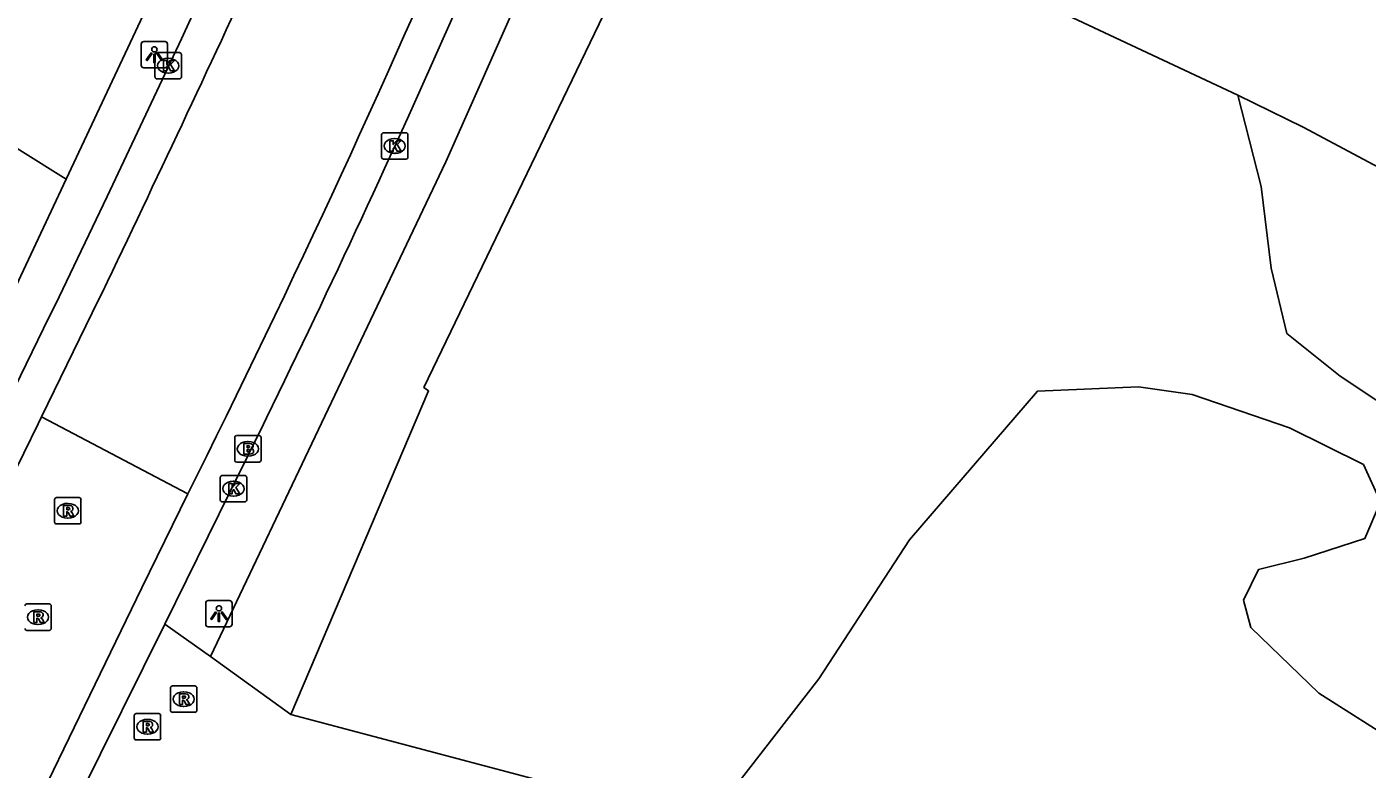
# Model space of a CAD drawing. Extents: x 156414 to 157775, y 382335 to 383765.
# Drawn here: x 157613.1 to 157664, y 382593.2 to 382621.4 of the extents above; entities that cross this region are included whole.
import ezdxf

# ---------------------------------------------------------------- set-up
doc = ezdxf.new("R2010")
doc.units = 0
for name, color, linetype in [('IMGEO_Brandkraan', 7, 'Continuous'), ('IMGEO_Fietspad_open', 7, 'Continuous'), ('IMGEO_Grasland_agrarisch', 7, 'Continuous'), ('IMGEO_Groenvoorziening', 7, 'Continuous'), ('IMGEO_Kolk', 7, 'Continuous'), ('IMGEO_Lichtpunt', 7, 'Continuous'), ('IMGEO_Rijbaan_lokaal_gesloten', 7, 'Continuous'), ('IMGEO_Rijbaan_lokaal_open', 7, 'Continuous'), ('IMGEO_Rioolput', 7, 'Continuous'), ('IMGEO_Voetpad_open', 7, 'Continuous')]:
    doc.layers.add(name, color=color, linetype=linetype)

msp = doc.modelspace()

# ---------------------------------------------------------------- linework, layer by layer
at = {"layer": 'IMGEO_Brandkraan'}
for p, q in [((157621.024, 382604.94), (157621.024, 382605.792)), ((157621.099, 382605.866), (157621.951, 382605.866)), ((157621.512, 382605.646), (157621.537, 382605.646)), ((157622.025, 382605.792), (157622.025, 382604.94)), ((157621.535, 382605.086), (157621.51, 382605.086)), ((157621.951, 382604.866), (157621.099, 382604.866))]:
    msp.add_line(p, q, dxfattribs=at)
for points in [[(157621.024, 382604.94), (157621.024, 382605.792)], [(157621.099, 382605.866), (157621.951, 382605.866)], [(157621.372, 382605.566), (157621.372, 382605.166), (157621.585, 382605.166)], [(157621.603, 382605.566), (157621.372, 382605.566)], [(157622.025, 382605.792), (157622.025, 382604.94)], [(157621.551, 382605.485), (157621.497, 382605.485), (157621.497, 382605.409)], [(157621.497, 382605.409), (157621.55, 382605.409)], [(157621.559, 382605.333), (157621.497, 382605.333), (157621.497, 382605.252)], [(157621.497, 382605.252), (157621.559, 382605.252)], [(157621.951, 382604.866), (157621.099, 382604.866)]]:
    msp.add_lwpolyline(points, dxfattribs=at)
for centre, radius, start, end in [((157621.101, 382605.79), 0.0765, 91.552, 178.448), ((157621.101, 382605.79), 0.0765, 91.552, 178.448), ((157621.607, 382605.421), 0.145, 59.4692, 91.5367), ((157621.949, 382605.79), 0.0765, 1.552, 88.448), ((157621.949, 382605.79), 0.0765, 1.552, 88.448), ((157621.552, 382605.447), 0.0379, 267.8285, 90.9355), ((157621.56, 382605.292), 0.0404, 269.8759, 90.5077), ((157621.591, 382605.417), 0.251, 268.6676, 293.5347), ((157621.632, 382605.468), 0.0922, 285.5137, 58.1501), ((157621.637, 382605.276), 0.105, 301.3115, 78.989), ((157621.101, 382604.942), 0.0765, 181.552, 268.448), ((157621.101, 382604.942), 0.0765, 181.552, 268.448), ((157621.949, 382604.942), 0.0765, 271.552, 358.448), ((157621.949, 382604.942), 0.0765, 271.552, 358.448)]:
    msp.add_arc(centre, radius, start, end, dxfattribs=at)
for centre, major_axis, ratio, start_param, end_param in [((157621.511, 382605.366), (-0.387, 0.002), 0.722429, 4.712389, 7.853982), ((157621.536, 382605.366), (-0.39, 0.002), 0.717154, 1.570796, 4.712389)]:
    msp.add_ellipse(centre, major_axis=major_axis, ratio=ratio, start_param=start_param, end_param=end_param, dxfattribs=at)
at = {"layer": 'IMGEO_Fietspad_open'}
for points in [[(157628.01, 382618.853), (157629.352, 382621.865), (157632.138, 382628.325), (157632.704, 382629.629), (157633.267, 382630.934), (157634.797, 382634.511), (157638.89, 382644.327), (157641.877, 382651.736)], [(157592.231, 382565.566), (157612.686, 382607.69), (157613.775, 382609.934), (157614.36, 382611.13), (157616.18, 382614.932), (157619.001, 382620.92), (157623.243, 382630.16)], [(157618.367, 382598.718), (157620.84, 382603.721)], [(157615.099, 382592.107), (157615.126, 382592.161), (157618.367, 382598.718)]]:
    msp.add_lwpolyline(points, dxfattribs=at)
msp.add_arc((157237.547, 382794.601), 428.192, 333.52662, 335.76735, dxfattribs=at)
at = {"layer": 'IMGEO_Grasland_agrarisch'}
msp.add_lwpolyline([(157614.634, 382615.599), (157607.381, 382620.124), (157601.122, 382624.555), (157597.505, 382627.563), (157592.513, 382632.828), (157578.495, 382648.177), (157577.935, 382648.752), (157551.75, 382631.553), (157548.335, 382630.075)], dxfattribs=at)
at = {"layer": 'IMGEO_Groenvoorziening'}
for points in [[(157638.252, 382628.552), (157628.206, 382607.692), (157628.384, 382607.565), (157623.156, 382595.294)], [(157659.083, 382618.783), (157638.252, 382628.552)], [(157694.938, 382608.088), (157695.415, 382604.758), (157686.729, 382607.682), (157675.159, 382610.327), (157661.572, 382617.561), (157659.083, 382618.783)], [(157659.083, 382618.783), (157659.974, 382615.321), (157660.358, 382612.215), (157660.946, 382609.744), (157662.976, 382608.124), (157665.72, 382606.303), (157667.052, 382606.211), (157668.829, 382606.609), (157669.623, 382606.335), (157670.377, 382605.278), (157671.859, 382603.709), (157673.269, 382603.621), (157674.657, 382604), (157677.416, 382606.711), (157678.332, 382607.145), (157692.031, 382603.275), (157692.581, 382602.911), (157691.894, 382600.144), (157691.251, 382598.083), (157691.482, 382596.532), (157692.466, 382595.564), (157692.914, 382594.821), (157693.331, 382595.068)], [(157693.795, 382591.111), (157692.526, 382592.442), (157691.067, 382593.544), (157689.96, 382593.842), (157678.56, 382593.761), (157665.305, 382594.099), (157662.162, 382596.095), (157659.582, 382598.587), (157659.297, 382599.628), (157659.866, 382600.788), (157661.603, 382601.223), (157663.91, 382601.959), (157664.507, 382603.355), (157663.853, 382604.768), (157661.053, 382606.156), (157657.36, 382607.423), (157655.315, 382607.715), (157651.481, 382607.55), (157646.633, 382601.916), (157643.194, 382596.64), (157638.907, 382591.115)], [(157623.156, 382595.294), (157620.11, 382597.491)], [(157623.156, 382595.294), (157638.907, 382591.115)]]:
    msp.add_lwpolyline(points, dxfattribs=at)
at = {"layer": 'IMGEO_Kolk'}
for p, q in [((157618, 382619.471), (157618, 382620.323)), ((157618.075, 382620.397), (157618.927, 382620.397)), ((157619.001, 382620.323), (157619.001, 382619.471)), ((157618.488, 382620.177), (157618.513, 382620.177)), ((157618.927, 382619.397), (157618.075, 382619.397)), ((157618.511, 382619.617), (157618.486, 382619.617)), ((157626.596, 382616.427), (157626.596, 382617.279)), ((157626.671, 382617.353), (157627.523, 382617.353)), ((157627.597, 382617.279), (157627.597, 382616.427)), ((157627.084, 382617.133), (157627.109, 382617.133)), ((157627.523, 382616.353), (157626.671, 382616.353)), ((157627.107, 382616.573), (157627.082, 382616.573)), ((157620.478, 382603.428), (157620.478, 382604.28)), ((157620.553, 382604.354), (157621.405, 382604.354)), ((157620.966, 382604.134), (157620.991, 382604.134)), ((157621.479, 382604.28), (157621.479, 382603.428)), ((157620.989, 382603.574), (157620.964, 382603.574)), ((157621.405, 382603.354), (157620.553, 382603.354))]:
    msp.add_line(p, q, dxfattribs=at)
for points in [[(157618, 382619.471), (157618, 382620.323)], [(157618.075, 382620.397), (157618.927, 382620.397)], [(157619.001, 382620.323), (157619.001, 382619.471)], [(157618.321, 382620.097), (157618.444, 382620.097), (157618.444, 382619.946), (157618.574, 382620.097), (157618.738, 382620.097), (157618.592, 382619.946), (157618.745, 382619.697), (157618.593, 382619.697), (157618.508, 382619.861), (157618.444, 382619.794), (157618.444, 382619.697), (157618.321, 382619.697), (157618.321, 382620.097)], [(157618.927, 382619.397), (157618.075, 382619.397)], [(157626.596, 382616.427), (157626.596, 382617.279)], [(157626.671, 382617.353), (157627.523, 382617.353)], [(157627.597, 382617.279), (157627.597, 382616.427)], [(157626.917, 382617.053), (157627.04, 382617.053), (157627.04, 382616.902), (157627.17, 382617.053), (157627.334, 382617.053), (157627.188, 382616.902), (157627.341, 382616.653), (157627.189, 382616.653), (157627.104, 382616.817), (157627.04, 382616.75), (157627.04, 382616.653), (157626.917, 382616.653), (157626.917, 382617.053)], [(157627.523, 382616.353), (157626.671, 382616.353)], [(157620.478, 382603.428), (157620.478, 382604.28)], [(157620.553, 382604.354), (157621.405, 382604.354)], [(157620.799, 382604.054), (157620.922, 382604.054), (157620.922, 382603.903), (157621.052, 382604.054), (157621.216, 382604.054), (157621.07, 382603.903), (157621.223, 382603.654), (157621.071, 382603.654), (157620.986, 382603.818), (157620.922, 382603.751), (157620.922, 382603.654), (157620.799, 382603.654), (157620.799, 382604.054)], [(157621.479, 382604.28), (157621.479, 382603.428)], [(157621.405, 382603.354), (157620.553, 382603.354)]]:
    msp.add_lwpolyline(points, dxfattribs=at)
for centre, start, end in [((157618.077, 382620.321), 91.552, 178.448), ((157618.077, 382620.321), 91.552, 178.448), ((157618.925, 382620.321), 1.552, 88.448), ((157618.925, 382620.321), 1.552, 88.448), ((157618.077, 382619.473), 181.552, 268.448), ((157618.077, 382619.473), 181.552, 268.448), ((157618.925, 382619.473), 271.552, 358.448), ((157618.925, 382619.473), 271.552, 358.448), ((157626.673, 382617.277), 91.552, 178.448), ((157626.673, 382617.277), 91.552, 178.448), ((157627.521, 382617.277), 1.552, 88.448), ((157627.521, 382617.277), 1.552, 88.448), ((157626.673, 382616.429), 181.552, 268.448), ((157626.673, 382616.429), 181.552, 268.448), ((157627.521, 382616.429), 271.552, 358.448), ((157627.521, 382616.429), 271.552, 358.448), ((157620.555, 382604.278), 91.552, 178.448), ((157620.555, 382604.278), 91.552, 178.448), ((157621.403, 382604.278), 1.552, 88.448), ((157621.403, 382604.278), 1.552, 88.448), ((157620.555, 382603.43), 181.552, 268.448), ((157620.555, 382603.43), 181.552, 268.448), ((157621.403, 382603.43), 271.552, 358.448), ((157621.403, 382603.43), 271.552, 358.448)]:
    msp.add_arc(centre, 0.0765, start, end, dxfattribs=at)
for centre, major_axis, ratio, start_param, end_param in [((157618.487, 382619.897), (-0.387, 0.002), 0.722429, 4.712389, 7.853982), ((157618.512, 382619.897), (-0.39, 0.002), 0.717154, 1.570796, 4.712389), ((157627.083, 382616.853), (-0.387, 0.002), 0.722429, 4.712389, 7.853982), ((157627.108, 382616.853), (-0.39, 0.002), 0.717154, 1.570796, 4.712389), ((157620.965, 382603.854), (-0.387, 0.002), 0.722429, 4.712389, 7.853982), ((157620.99, 382603.854), (-0.39, 0.002), 0.717154, 1.570796, 4.712389)]:
    msp.add_ellipse(centre, major_axis=major_axis, ratio=ratio, start_param=start_param, end_param=end_param, dxfattribs=at)
at = {"layer": 'IMGEO_Lichtpunt'}
for p, q in [((157618.38, 382620.813), (157617.572, 382620.813)), ((157618.38, 382620.813), (157617.572, 382620.813)), ((157617.478, 382620.718), (157617.478, 382619.911)), ((157617.478, 382620.718), (157617.478, 382619.911)), ((157618.474, 382619.911), (157618.474, 382620.718)), ((157618.474, 382619.911), (157618.474, 382620.718)), ((157617.572, 382619.817), (157618.38, 382619.817)), ((157617.572, 382619.817), (157618.38, 382619.817)), ((157619.927, 382599.517), (157619.927, 382598.71)), ((157619.927, 382599.517), (157619.927, 382598.71)), ((157620.829, 382599.612), (157620.021, 382599.612)), ((157620.829, 382599.612), (157620.021, 382599.612)), ((157620.923, 382598.71), (157620.923, 382599.517)), ((157620.923, 382598.71), (157620.923, 382599.517)), ((157620.021, 382598.616), (157620.829, 382598.616)), ((157620.021, 382598.616), (157620.829, 382598.616))]:
    msp.add_line(p, q, dxfattribs=at)
for points in [[(157617.852, 382620.382), (157617.891, 382620.354), (157617.703, 382620.092), (157617.665, 382620.119), (157617.852, 382620.382)], [(157617.954, 382620.334), (157618.001, 382620.334), (157618.001, 382620.012), (157617.954, 382620.012), (157617.954, 382620.334)], [(157618.064, 382620.354), (157618.102, 382620.381), (157618.289, 382620.119), (157618.25, 382620.091), (157618.064, 382620.354)], [(157620.301, 382599.181), (157620.34, 382599.153), (157620.152, 382598.891), (157620.114, 382598.918), (157620.301, 382599.181)], [(157620.403, 382599.133), (157620.45, 382599.133), (157620.45, 382598.811), (157620.403, 382598.811), (157620.403, 382599.133)], [(157620.513, 382599.153), (157620.551, 382599.18), (157620.738, 382598.918), (157620.699, 382598.89), (157620.513, 382599.153)]]:
    msp.add_lwpolyline(points, dxfattribs=at)
for centre in [(157617.977, 382620.516), (157620.426, 382599.315)]:
    msp.add_circle(centre, 0.0994, dxfattribs=at)
for centre, start, end in [((157617.572, 382620.718), 90, 180), ((157617.572, 382620.718), 90, 180), ((157618.38, 382620.718), 0, 90), ((157618.38, 382620.718), 0, 90), ((157617.572, 382619.911), 180, 270), ((157617.572, 382619.911), 180, 270), ((157618.38, 382619.911), 270, 0), ((157618.38, 382619.911), 270, 360), ((157620.021, 382599.517), 90, 180), ((157620.021, 382599.517), 90, 180), ((157620.829, 382599.517), 0, 90), ((157620.829, 382599.517), 0, 90), ((157620.021, 382598.71), 180, 270), ((157620.021, 382598.71), 180, 270), ((157620.829, 382598.71), 270, 0), ((157620.829, 382598.71), 270, 360)]:
    msp.add_arc(centre, 0.0946, start, end, dxfattribs=at)
at = {"layer": 'IMGEO_Rijbaan_lokaal_gesloten'}
for points in [[(157613.695, 382606.582), (157615.62, 382610.521)], [(157613.695, 382606.582), (157619.25, 382603.657)], [(157619.25, 382603.657), (157619.587, 382604.345)]]:
    msp.add_lwpolyline(points, dxfattribs=at)
for centre, radius, start, end in [((156851.18, 382979.03), 848.627, 334.262964, 336.164015), ((157236.655, 382795.038), 427.786, 333.52751, 337.14368)]:
    msp.add_arc(centre, radius, start, end, dxfattribs=at)
at = {"layer": 'IMGEO_Rijbaan_lokaal_open'}
for points in [[(157593.539, 382564.895), (157601.589, 382581.833), (157613.561, 382606.308), (157613.695, 382606.582)], [(157619.25, 382603.657), (157617.5, 382600.088), (157604.861, 382574.052), (157602.075, 382568.557), (157601.765, 382568.685), (157598.624, 382562.287)]]:
    msp.add_lwpolyline(points, dxfattribs=at)
at = {"layer": 'IMGEO_Rioolput'}
for p, q in [((157614.191, 382602.59), (157614.191, 382603.442)), ((157614.266, 382603.516), (157615.118, 382603.516)), ((157614.679, 382603.296), (157614.704, 382603.296)), ((157615.192, 382603.442), (157615.192, 382602.59)), ((157615.118, 382602.516), (157614.266, 382602.516)), ((157614.702, 382602.736), (157614.677, 382602.736)), ((157613.136, 382599.481), (157613.988, 382599.481)), ((157613.549, 382599.261), (157613.574, 382599.261)), ((157614.062, 382599.407), (157614.062, 382598.555)), ((157613.988, 382598.481), (157613.136, 382598.481)), ((157613.572, 382598.701), (157613.547, 382598.701)), ((157618.587, 382595.446), (157618.587, 382596.298)), ((157618.662, 382596.372), (157619.514, 382596.372)), ((157619.075, 382596.152), (157619.1, 382596.152)), ((157619.588, 382596.298), (157619.588, 382595.446)), ((157619.098, 382595.592), (157619.073, 382595.592)), ((157617.214, 382594.399), (157617.214, 382595.251)), ((157617.289, 382595.325), (157618.141, 382595.325)), ((157617.702, 382595.105), (157617.727, 382595.105)), ((157618.215, 382595.251), (157618.215, 382594.399)), ((157619.514, 382595.372), (157618.662, 382595.372)), ((157617.725, 382594.545), (157617.7, 382594.545)), ((157618.141, 382594.325), (157617.289, 382594.325))]:
    msp.add_line(p, q, dxfattribs=at)
for points in [[(157614.191, 382602.59), (157614.191, 382603.442)], [(157614.266, 382603.516), (157615.118, 382603.516)], [(157614.78, 382603.214), (157614.528, 382603.216), (157614.528, 382602.816)], [(157614.706, 382603.135), (157614.652, 382603.135), (157614.652, 382603.054)], [(157614.652, 382603.054), (157614.704, 382603.054)], [(157615.192, 382603.442), (157615.192, 382602.59)], [(157615.118, 382602.516), (157614.266, 382602.516)], [(157614.528, 382602.816), (157614.652, 382602.816), (157614.652, 382602.978), (157614.663, 382602.978)], [(157614.71, 382602.949), (157614.781, 382602.816), (157614.921, 382602.816), (157614.856, 382602.942)], [(157613.136, 382599.481), (157613.988, 382599.481)], [(157613.65, 382599.179), (157613.398, 382599.181), (157613.398, 382598.781)], [(157613.398, 382598.781), (157613.522, 382598.781), (157613.522, 382598.943), (157613.533, 382598.943)], [(157613.576, 382599.1), (157613.522, 382599.1), (157613.522, 382599.019)], [(157613.522, 382599.019), (157613.574, 382599.019)], [(157614.062, 382599.407), (157614.062, 382598.555)], [(157613.988, 382598.481), (157613.136, 382598.481)], [(157613.58, 382598.914), (157613.651, 382598.781), (157613.791, 382598.781), (157613.726, 382598.907)], [(157618.587, 382595.446), (157618.587, 382596.298)], [(157618.662, 382596.372), (157619.514, 382596.372)], [(157619.176, 382596.07), (157618.924, 382596.072), (157618.924, 382595.672)], [(157619.102, 382595.991), (157619.048, 382595.991), (157619.048, 382595.91)], [(157619.048, 382595.91), (157619.1, 382595.91)], [(157619.588, 382596.298), (157619.588, 382595.446)], [(157618.924, 382595.672), (157619.048, 382595.672), (157619.048, 382595.834), (157619.059, 382595.834)], [(157619.106, 382595.805), (157619.177, 382595.672), (157619.317, 382595.672), (157619.252, 382595.798)], [(157617.214, 382594.399), (157617.214, 382595.251)], [(157617.289, 382595.325), (157618.141, 382595.325)], [(157617.803, 382595.023), (157617.551, 382595.025), (157617.551, 382594.625)], [(157617.729, 382594.944), (157617.675, 382594.944), (157617.675, 382594.863)], [(157618.215, 382595.251), (157618.215, 382594.399)], [(157619.514, 382595.372), (157618.662, 382595.372)], [(157617.551, 382594.625), (157617.675, 382594.625), (157617.675, 382594.787), (157617.686, 382594.787)], [(157617.675, 382594.863), (157617.727, 382594.863)], [(157617.733, 382594.758), (157617.804, 382594.625), (157617.944, 382594.625), (157617.879, 382594.751)], [(157618.141, 382594.325), (157617.289, 382594.325)]]:
    msp.add_lwpolyline(points, dxfattribs=at)
for centre, radius, start, end in [((157614.268, 382603.44), 0.0765, 91.552, 178.448), ((157614.268, 382603.44), 0.0765, 91.552, 178.448), ((157614.688, 382603.243), 0.19, 274.7715, 282.9687), ((157614.712, 382603.039), 0.0964, 77.0061, 93.1865), ((157614.726, 382603.096), 0.0378, 276.6634, 79.6772), ((157614.779, 382603.104), 0.109, 350.3612, 89.416), ((157614.777, 382603.104), 0.112, 277.5842, 350.9817), ((157615.116, 382603.44), 0.0765, 1.552, 88.448), ((157615.116, 382603.44), 0.0765, 1.552, 88.448), ((157614.268, 382602.592), 0.0765, 181.552, 268.448), ((157614.268, 382602.592), 0.0765, 181.552, 268.448), ((157614.662, 382602.925), 0.0533, 26.0293, 88.6989), ((157614.761, 382602.889), 0.108, 29.5134, 73.7905), ((157615.116, 382602.592), 0.0765, 271.552, 358.448), ((157615.116, 382602.592), 0.0765, 271.552, 358.448), ((157613.138, 382599.405), 0.0765, 91.552, 178.448), ((157613.138, 382599.405), 0.0765, 91.552, 178.448), ((157613.986, 382599.405), 0.0765, 1.552, 88.448), ((157613.986, 382599.405), 0.0765, 1.552, 88.448), ((157613.532, 382598.89), 0.0533, 26.0293, 88.6989), ((157613.558, 382599.208), 0.19, 274.7715, 282.9687), ((157613.582, 382599.004), 0.0964, 77.0061, 93.1865), ((157613.596, 382599.061), 0.0378, 276.6634, 79.6772), ((157613.649, 382599.069), 0.109, 350.3612, 89.416), ((157613.647, 382599.069), 0.112, 277.5842, 350.9817), ((157613.631, 382598.854), 0.108, 29.5134, 73.7905), ((157613.138, 382598.557), 0.0765, 181.552, 268.448), ((157613.138, 382598.557), 0.0765, 181.552, 268.448), ((157613.986, 382598.557), 0.0765, 271.552, 358.448), ((157613.986, 382598.557), 0.0765, 271.552, 358.448), ((157618.664, 382596.296), 0.0765, 91.552, 178.448), ((157618.664, 382596.296), 0.0765, 91.552, 178.448), ((157619.084, 382596.099), 0.19, 274.7715, 282.9687), ((157619.108, 382595.895), 0.0964, 77.0061, 93.1865), ((157619.122, 382595.952), 0.0378, 276.6634, 79.6772), ((157619.175, 382595.96), 0.109, 350.3612, 89.416), ((157619.173, 382595.96), 0.112, 277.5842, 350.9817), ((157619.512, 382596.296), 0.0765, 1.552, 88.448), ((157619.512, 382596.296), 0.0765, 1.552, 88.448), ((157618.664, 382595.448), 0.0765, 181.552, 268.448), ((157618.664, 382595.448), 0.0765, 181.552, 268.448), ((157619.058, 382595.781), 0.0533, 26.0293, 88.6989), ((157619.157, 382595.745), 0.108, 29.5134, 73.7905), ((157619.512, 382595.448), 0.0765, 271.552, 358.448), ((157619.512, 382595.448), 0.0765, 271.552, 358.448), ((157617.291, 382595.249), 0.0765, 91.552, 178.448), ((157617.291, 382595.249), 0.0765, 91.552, 178.448), ((157617.735, 382594.848), 0.0964, 77.0061, 93.1865), ((157617.749, 382594.905), 0.0378, 276.6634, 79.6772), ((157617.802, 382594.913), 0.109, 350.3612, 89.416), ((157617.8, 382594.913), 0.112, 277.5842, 350.9817), ((157618.139, 382595.249), 0.0765, 1.552, 88.448), ((157618.139, 382595.249), 0.0765, 1.552, 88.448), ((157617.291, 382594.401), 0.0765, 181.552, 268.448), ((157617.291, 382594.401), 0.0765, 181.552, 268.448), ((157617.685, 382594.734), 0.0533, 26.0293, 88.6989), ((157617.711, 382595.052), 0.19, 274.7715, 282.9687), ((157617.784, 382594.698), 0.108, 29.5134, 73.7905), ((157618.139, 382594.401), 0.0765, 271.552, 358.448), ((157618.139, 382594.401), 0.0765, 271.552, 358.448)]:
    msp.add_arc(centre, radius, start, end, dxfattribs=at)
for centre, major_axis, ratio, start_param, end_param in [((157614.678, 382603.016), (-0.387, 0.002), 0.722429, 4.712389, 7.853982), ((157614.703, 382603.016), (-0.39, 0.002), 0.717154, 1.570796, 4.712389), ((157613.548, 382598.981), (-0.387, 0.002), 0.722429, 4.712389, 7.853982), ((157613.573, 382598.981), (-0.39, 0.002), 0.717154, 1.570796, 4.712389), ((157619.074, 382595.872), (-0.387, 0.002), 0.722429, 4.712389, 7.853982), ((157619.099, 382595.872), (-0.39, 0.002), 0.717154, 1.570796, 4.712389), ((157617.701, 382594.825), (-0.387, 0.002), 0.722429, 4.712389, 7.853982), ((157617.726, 382594.825), (-0.39, 0.002), 0.717154, 1.570796, 4.712389)]:
    msp.add_ellipse(centre, major_axis=major_axis, ratio=ratio, start_param=start_param, end_param=end_param, dxfattribs=at)
at = {"layer": 'IMGEO_Voetpad_open'}
for points in [[(157621.801, 382630.842), (157617.451, 382621.599), (157614.634, 382615.599)], [(157620.11, 382597.491), (157629.04, 382616.251), (157634.93, 382629.521), (157635.083, 382629.889)], [(157592.856, 382571.22), (157611.767, 382609.497), (157612.908, 382611.921), (157614.634, 382615.599)], [(157618.367, 382598.718), (157620.11, 382597.491)]]:
    msp.add_lwpolyline(points, dxfattribs=at)

doc.saveas('drawing.dxf')
